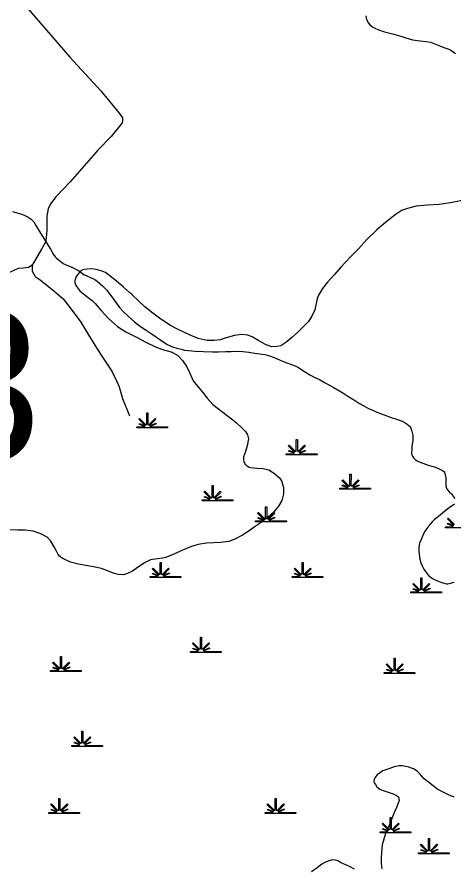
# Model space of a CAD drawing. Extents: x 2220236 to 2384410, y 720751 to 894131.
# Drawn here: x 2358846 to 2361942, y 845656 to 851685 of the extents above; entities that cross this region are included whole.
import ezdxf

# ---------------------------------------------------------------- set-up
doc = ezdxf.new("R2010")
doc.units = 0
doc.layers.add('Default', color=7, linetype='Continuous')

msp = doc.modelspace()

# ---------------------------------------------------------------- linework, layer by layer
at = {"layer": 'Default'}
for points in [[(2358874.9, 851799.7), (2359220.3, 851400.9), (2359439, 851161.7), (2359549.4, 851030.8), (2359575.9, 850994), (2359592.3, 850971.5), (2359594.3, 850951), (2359590.3, 850934.7), (2359512.6, 850838.5), (2359421.6, 850745.5), (2359221.3, 850518.5), (2359122.2, 850413.1), (2359083.4, 850362), (2359067, 850325.2), (2359056.8, 850274.1), (2359056.8, 850178), (2359052.7, 850118.6), (2359046.6, 850090), (2359020, 850040.9), (2358977.1, 849967.3), (2358953.6, 849927.4)], [(2361318.2, 851694.2), (2361320.6, 851674.6), (2361326.9, 851657.8), (2361336.8, 851640.8), (2361345.1, 851630.6), (2361365.4, 851615.1), (2361385.8, 851604.4), (2361409.6, 851593.9), (2361450.1, 851581.4), (2361507.9, 851565.1), (2361566, 851549.4), (2361602.2, 851537.8), (2361648.4, 851524.9), (2361702.5, 851517.3), (2361746.4, 851511.5), (2361776.5, 851506.2), (2361800.8, 851498.3), (2361822.9, 851488.4), (2361847.5, 851478.9), (2361877.2, 851467), (2361905.2, 851457.3), (2361921.3, 851449.7), (2361935.8, 851438.8), (2361953.4, 851426.4)], [(2362034.1, 850392.5), (2361918.2, 850369.1), (2361836.6, 850358.2), (2361754.5, 850351.6), (2361674.7, 850344.4), (2361628.8, 850334.3), (2361575, 850317.3), (2361525.2, 850284.7), (2361457.8, 850229.5), (2361396.6, 850178.7), (2361325.3, 850108.5), (2361266.2, 850043.7), (2361207, 849982.9), (2361145.6, 849918), (2361092.3, 849857.7), (2361046.8, 849806.7), (2361011.5, 849762.5), (2360982, 849713.7), (2360972.5, 849690.4), (2360957.4, 849610), (2360933.7, 849561.4), (2360908.2, 849526.9), (2360866.7, 849482.5), (2360833.3, 849450), (2360793.7, 849413.9), (2360757.8, 849385.2), (2360714.3, 849356.5), (2360690.3, 849350.6), (2360652.3, 849348.1), (2360606, 849365.2), (2360560, 849391.2), (2360511.5, 849420.4), (2360481.2, 849432.3), (2360437.4, 849435.4), (2360387.4, 849429.1), (2360327.7, 849411.9), (2360285.6, 849398.1), (2360243.8, 849393.1), (2360193.9, 849394.3), (2360129.6, 849408.1), (2360067.2, 849433.4), (2359982.8, 849474.3), (2359934.6, 849499.2), (2359865.8, 849544), (2359809.2, 849586), (2359750.9, 849632.9), (2359708.8, 849673.2), (2359661.8, 849716.2)], [(2358814.7, 850308.5), (2358855, 850294.7), (2358878.9, 850287.4), (2358905.2, 850277.7), (2358925.3, 850268), (2358945.3, 850252.4), (2358963.8, 850234.1), (2358980, 850208.5), (2359004.4, 850164.6), (2359035.2, 850117.3), (2359055.6, 850085.3), (2359082, 850039.7), (2359104.6, 850001.9), (2359116.7, 849986), (2359126.7, 849975.9), (2359147, 849960.3), (2359173.1, 849939.1), (2359187.3, 849930.8), (2359229.6, 849915.1), (2359275.8, 849891.8), (2359292, 849881.6)], [(2358953.6, 849927.4), (2358926.9, 849909.7), (2358890.2, 849904.9), (2358853.5, 849902.9), (2358822.8, 849890.6), (2358792.1, 849874.3), (2358739, 849814.9), (2358655.2, 849708.6), (2358606.2, 849651.3), (2358565.3, 849612.5)], [(2359292, 849881.6), (2359289.8, 849879.9), (2359266.1, 849847.7), (2359254.5, 849819.3), (2359256.4, 849804.6), (2359262.9, 849783.6), (2359291.3, 849745.4), (2359339.9, 849706.3), (2359379.2, 849676.1), (2359400.4, 849654.6), (2359439.1, 849608), (2359495.7, 849547.9), (2359558.3, 849493), (2359617, 849456), (2359687.4, 849418.6), (2359763.9, 849379), (2359826.2, 849348.1), (2359876.5, 849328.8), (2359938.5, 849313.3), (2359982.8, 849290.5), (2360019.5, 849252.6), (2360049.9, 849206.9), (2360070.4, 849162.8), (2360095, 849107), (2360125.7, 849069.9), (2360162, 849026), (2360194.5, 848984.7), (2360234.4, 848940.4), (2360295.7, 848893.7), (2360376.4, 848830.7), (2360400.6, 848809.3), (2360439.1, 848775.8), (2360465.4, 848749.6), (2360479.9, 848725.6), (2360486, 848696.3), (2360476.8, 848647.7), (2360465.1, 848606.2), (2360451.8, 848569.5), (2360450.1, 848547.1), (2360454.2, 848533.5), (2360462.4, 848518.1), (2360470.3, 848509.6), (2360490.6, 848496.3), (2360500.5, 848494.4), (2360546.7, 848488.7), (2360590.8, 848485.6), (2360630.8, 848477.4), (2360671, 848450.5), (2360709.4, 848418.2), (2360721.8, 848395.1), (2360734.4, 848353), (2360734.9, 848307), (2360723.4, 848260.6), (2360699.8, 848218.6), (2360666.3, 848180.2), (2360626.8, 848143.4), (2360575.2, 848103.6), (2360533.7, 848074.6), (2360491.9, 848046), (2360444.3, 848015.2), (2360388.7, 847985), (2360347, 847970.2), (2360286.9, 847962.1), (2360237.1, 847959.1), (2360189, 847956.5), (2360129, 847947.5), (2360081.3, 847933), (2360013.5, 847906.6), (2359957.8, 847879.7), (2359892.2, 847854.7), (2359840.3, 847846.1), (2359792.3, 847840.2), (2359754.5, 847819.6), (2359706.8, 847789.1), (2359665.3, 847760.1), (2359629.3, 847741.6), (2359599.4, 847733.8), (2359563.3, 847735.6), (2359533.4, 847742.6), (2359483, 847764.2), (2359443.6, 847779), (2359398.9, 847788.6), (2359336.8, 847798.5), (2359282.6, 847807.8), (2359224.3, 847822.5), (2359165.9, 847852.3), (2359147.4, 847864.6), (2359136.3, 847878), (2359125.5, 847901.5), (2359108.8, 847932), (2359084.6, 847971.1), (2359060.1, 847998.9), (2359013.8, 848024), (2358959.6, 848041.4), (2358903.4, 848050.6), (2358851.7, 848048.5), (2358767.5, 848051.6)], [(2358953.6, 849927.4), (2358953.6, 849884.5), (2358974, 849847.7), (2359010.8, 849823.1), (2359106.9, 849745.4), (2359172.3, 849688.1), (2359223.4, 849624.7), (2359299, 849522.5), (2359372.6, 849397.7), (2359442.1, 849289.3), (2359517.7, 849176.9), (2359552.4, 849103.2), (2359570.8, 849064.4), (2359593.3, 848982.6), (2359642.4, 848859.9)], [(2359661.8, 849716.2), (2359643.7, 849733.5), (2359599.8, 849772.1), (2359548.7, 849816.6), (2359471.8, 849874.2), (2359441.8, 849887.7), (2359407.6, 849895.5), (2359371.3, 849900.6), (2359339.6, 849898.3), (2359311.5, 849893.9), (2359292, 849881.6)], [(2359292, 849881.6), (2359322.8, 849859.9), (2359336.2, 849853.2), (2359396.7, 849825.2), (2359413.6, 849812.7), (2359451.1, 849779.8), (2359481.5, 849750.8), (2359499.9, 849727), (2359518.2, 849703.1), (2359534.3, 849679.1), (2359553.4, 849652.7), (2359572.9, 849627.2), (2359597.3, 849599.7), (2359633.8, 849566.7), (2359678.1, 849524.9), (2359720.5, 849493.1), (2359761, 849465.9), (2359803.1, 849438.1), (2359866, 849394.7), (2359910.2, 849365.3), (2359946.9, 849349.7), (2359978.5, 849338.6), (2360008.7, 849330.9), (2360032.6, 849325.3), (2360060.6, 849321.6), (2360109.4, 849317.7), (2360166.9, 849314.4), (2360230, 849312.7), (2360274.7, 849312.3), (2360326.8, 849314.4), (2360362.8, 849316.5), (2360402.8, 849317.5), (2360446.9, 849314.4), (2360488.8, 849310.2), (2360531, 849304.7), (2360565, 849299.5), (2360603, 849293.5), (2360635.2, 849284.4), (2360667.2, 849272.5), (2360711.7, 849253), (2360749.7, 849237.2), (2360790, 849224.1), (2360816, 849214.6), (2360839.5, 849201.5), (2360865.1, 849184.5), (2360882.7, 849173), (2360920.7, 849150), (2360950.9, 849133.8), (2360989.4, 849116.7), (2361025.6, 849096.8), (2361059.5, 849077.5), (2361086, 849063.8), (2361114, 849046.3), (2361154.4, 849022.3), (2361182.7, 849004.8), (2361212.7, 848985.3), (2361245, 848965.3), (2361273.3, 848947.8), (2361303.5, 848930), (2361337.8, 848911), (2361365.9, 848899), (2361403.9, 848883.2), (2361448.3, 848866.3), (2361498.3, 848847.7), (2361542.8, 848833.1), (2361574.8, 848821.3), (2361597.6, 848810.7), (2361611.1, 848801.4), (2361623.3, 848792.1), (2361631.2, 848784.2), (2361637.2, 848772.3), (2361643.6, 848751.9), (2361648, 848733.3), (2361649.9, 848718.6), (2361650.5, 848688.1), (2361646.9, 848656.2), (2361644.9, 848640.3), (2361643.1, 848620.6), (2361641.7, 848600.1), (2361643.6, 848584.5), (2361647.7, 848573.1), (2361656, 848562), (2361668, 848550.3), (2361686.2, 848538.6), (2361702.2, 848531.1), (2361758.6, 848509.7), (2361812.6, 848496.2), (2361846.8, 848480.5), (2361861.2, 848472.9), (2361869, 848466.7), (2361874.6, 848457.7), (2361879.4, 848444.8), (2361883.6, 848421.3), (2361884.1, 848386.9), (2361884.3, 848365.5), (2361886.4, 848354.8), (2361894.6, 848337.1)], [(2361894.6, 848337.1), (2361910.8, 848319.7), (2361927.2, 848303.9), (2361939.4, 848285.7), (2361948.1, 848273.6)], [(2361945.8, 848234.1), (2361908.2, 848207.3), (2361862.6, 848172.6), (2361832.8, 848146.8), (2361805.2, 848124.3), (2361787.5, 848107.9), (2361771.5, 848090.1), (2361750, 848061.4), (2361734.2, 848038.4), (2361720.6, 848010.9), (2361708.9, 847983.2), (2361699.2, 847956.5), (2361693.5, 847926.8), (2361693.8, 847903.2), (2361696.2, 847877), (2361700.4, 847845), (2361706.7, 847819), (2361717.1, 847797.4), (2361729.3, 847773.3), (2361740.2, 847755.7), (2361751.7, 847739.8), (2361764.1, 847725.5), (2361790.1, 847707.5), (2361808.2, 847698.4), (2361826.6, 847690.3), (2361849.2, 847682.1), (2361864.5, 847677.1), (2361889.5, 847668.9), (2361898.6, 847669.3), (2361918.5, 847673.4), (2361944.4, 847682)], [(2362098.8, 848067.2), (2361881.3, 848067.2), (2361881.3, 848074.3), (2361934, 848074.4), (2361936, 848078), (2361897.7, 848092.9), (2361900.6, 848098.1), (2361938.4, 848082.3), (2361940, 848085.2), (2361895.5, 848129.7), (2361900.7, 848134.9), (2361945.9, 848089.4)], [(2361942.7, 846158), (2361904.6, 846175.5), (2361828.3, 846212.4), (2361761.5, 846263.8), (2361731.3, 846288.8), (2361698.9, 846324.6), (2361680.5, 846342.6), (2361654.6, 846357.9), (2361642.2, 846364), (2361622.3, 846369.7), (2361602.3, 846375.5), (2361578.2, 846379.4), (2361554.2, 846379.4), (2361518.1, 846373), (2361480.3, 846358.3), (2361438.5, 846343.5), (2361422.5, 846333.7), (2361398.9, 846317.3), (2361385.1, 846302.6), (2361377.4, 846282.6), (2361375.5, 846271), (2361377.7, 846259), (2361385.7, 846246.8), (2361395.9, 846230.8), (2361416, 846213.6), (2361440.3, 846204.1), (2361476.2, 846192.4), (2361512.5, 846180.8), (2361524.5, 846174.7), (2361534.6, 846170.8), (2361548.8, 846159.3), (2361553.1, 846134.8), (2361547.3, 846114.9), (2361535.8, 846084.9), (2361521.9, 846054.8), (2361506.3, 846018.7), (2361487, 845968), (2361473.4, 845940.2), (2361456, 845900.1), (2361444.5, 845859.6), (2361434.7, 845819.8), (2361429.4, 845765.5), (2361425.9, 845729.2), (2361426.3, 845687.2), (2361430.7, 845651.3)], [(2361236.9, 845647.6), (2361202.7, 845666.6), (2361180.6, 845676.5), (2361164.5, 845684.1), (2361142.5, 845693.6), (2361120.3, 845705.9), (2361102, 845711.7), (2361081.9, 845713.5), (2361056.2, 845707.5), (2361026.2, 845694.8), (2361006.4, 845682.5), (2360972.6, 845658.1), (2360933.1, 845629.3)]]:
    msp.add_lwpolyline(points, dxfattribs=at)
for points in [[(2359695.1, 848781.2), (2359747.7, 848781.3), (2359749.7, 848784.9), (2359711.5, 848799.7), (2359714.4, 848804.9), (2359752.1, 848789.1), (2359753.7, 848792), (2359709.3, 848836.6), (2359714.4, 848841.7), (2359759.7, 848796.2), (2359766, 848798.6), (2359766, 848881.7), (2359773.3, 848881.7), (2359773.2, 848798.6), (2359779.6, 848796.2), (2359824.9, 848841.7), (2359830, 848836.6), (2359785.6, 848792), (2359787.6, 848788.4), (2359828.5, 848807), (2359830.9, 848802), (2359790, 848784.2), (2359791.6, 848781.3), (2359912.6, 848781.2), (2359912.6, 848774.1), (2359695.1, 848774.1)], [(2360754.3, 848590.9), (2360806.9, 848591), (2360808.9, 848594.6), (2360770.7, 848609.4), (2360773.6, 848614.6), (2360811.3, 848598.8), (2360812.9, 848601.7), (2360768.5, 848646.3), (2360773.6, 848651.4), (2360818.9, 848605.9), (2360825.2, 848608.3), (2360825.2, 848691.4), (2360832.5, 848691.4), (2360832.4, 848608.3), (2360838.8, 848605.9), (2360884.1, 848651.4), (2360889.2, 848646.3), (2360844.8, 848601.7), (2360846.8, 848598.1), (2360887.7, 848616.7), (2360890.1, 848611.7), (2360849.1, 848593.9), (2360850.7, 848591), (2360971.8, 848590.9), (2360971.8, 848583.8), (2360754.3, 848583.8)], [(2361134.5, 848346.2), (2361187.1, 848346.3), (2361189.1, 848349.9), (2361150.9, 848364.7), (2361153.8, 848369.9), (2361191.5, 848354.2), (2361193.1, 848357), (2361148.7, 848401.6), (2361153.8, 848406.7), (2361199.1, 848361.2), (2361205.4, 848363.6), (2361205.4, 848446.7), (2361212.7, 848446.7), (2361212.6, 848363.6), (2361219, 848361.2), (2361264.3, 848406.7), (2361269.4, 848401.6), (2361225, 848357), (2361227, 848353.4), (2361267.9, 848372), (2361270.3, 848367), (2361229.3, 848349.2), (2361231, 848346.3), (2361352, 848346.2), (2361352, 848339.1), (2361134.5, 848339.1)], [(2360156.8, 848264.6), (2360209.4, 848264.7), (2360211.4, 848268.3), (2360173.2, 848283.2), (2360176.1, 848288.4), (2360213.8, 848272.6), (2360215.4, 848275.5), (2360171, 848320), (2360176.1, 848325.2), (2360221.4, 848279.7), (2360227.7, 848282.1), (2360227.7, 848365.2), (2360235, 848365.2), (2360234.9, 848282.1), (2360241.3, 848279.7), (2360286.6, 848325.2), (2360291.7, 848320), (2360247.3, 848275.5), (2360249.3, 848271.9), (2360290.2, 848290.5), (2360292.6, 848285.5), (2360251.6, 848267.6), (2360253.3, 848264.7), (2360374.3, 848264.6), (2360374.3, 848257.5), (2360156.8, 848257.5)], [(2360537, 848115.1), (2360589.6, 848115.2), (2360591.6, 848118.8), (2360553.4, 848133.6), (2360556.3, 848138.8), (2360594, 848123.1), (2360595.6, 848126), (2360551.2, 848170.5), (2360556.3, 848175.6), (2360601.6, 848130.2), (2360607.9, 848132.5), (2360607.9, 848215.6), (2360615.2, 848215.6), (2360615.2, 848132.5), (2360621.5, 848130.2), (2360666.8, 848175.6), (2360671.9, 848170.5), (2360627.5, 848126), (2360629.5, 848122.4), (2360670.4, 848141), (2360672.8, 848135.9), (2360631.9, 848118.1), (2360633.5, 848115.2), (2360754.5, 848115.1), (2360754.5, 848108), (2360537, 848108)], [(2359790.2, 847720.9), (2359842.8, 847721), (2359844.8, 847724.6), (2359806.5, 847739.5), (2359809.4, 847744.6), (2359847.2, 847728.9), (2359848.8, 847731.8), (2359804.3, 847776.3), (2359809.5, 847781.5), (2359854.7, 847736), (2359861.1, 847738.4), (2359861.1, 847821.4), (2359868.3, 847821.4), (2359868.3, 847738.4), (2359874.6, 847736), (2359919.9, 847781.5), (2359925.1, 847776.3), (2359880.6, 847731.8), (2359882.6, 847728.2), (2359923.5, 847746.8), (2359926, 847741.7), (2359885, 847723.9), (2359886.6, 847721), (2360007.7, 847720.9), (2360007.7, 847713.8), (2359790.2, 847713.8)], [(2360795, 847720.9), (2360847.6, 847721), (2360849.6, 847724.6), (2360811.4, 847739.5), (2360814.3, 847744.6), (2360852, 847728.9), (2360853.6, 847731.8), (2360809.2, 847776.3), (2360814.3, 847781.5), (2360859.6, 847736), (2360865.9, 847738.4), (2360865.9, 847821.4), (2360873.2, 847821.4), (2360873.2, 847738.4), (2360879.5, 847736), (2360924.8, 847781.5), (2360929.9, 847776.3), (2360885.5, 847731.8), (2360887.5, 847728.2), (2360928.4, 847746.8), (2360930.8, 847741.7), (2360889.9, 847723.9), (2360891.5, 847721), (2361012.5, 847720.9), (2361012.5, 847713.8), (2360795, 847713.8)], [(2361636.9, 847612.2), (2361689.5, 847612.3), (2361691.5, 847615.9), (2361653.3, 847630.7), (2361656.2, 847635.9), (2361693.9, 847620.2), (2361695.5, 847623), (2361651.1, 847667.6), (2361656.2, 847672.7), (2361701.5, 847627.2), (2361707.8, 847629.6), (2361707.8, 847712.7), (2361715.1, 847712.7), (2361715.1, 847629.6), (2361721.4, 847627.2), (2361766.7, 847672.7), (2361771.8, 847667.6), (2361727.4, 847623), (2361729.4, 847619.4), (2361770.3, 847638), (2361772.7, 847633), (2361731.8, 847615.2), (2361733.4, 847612.3), (2361854.4, 847612.2), (2361854.4, 847605.1), (2361636.9, 847605.1)], [(2360075.3, 847190.8), (2360127.9, 847190.9), (2360129.9, 847194.5), (2360091.7, 847209.3), (2360094.6, 847214.5), (2360132.3, 847198.8), (2360133.9, 847201.7), (2360089.5, 847246.2), (2360094.6, 847251.3), (2360139.9, 847205.8), (2360146.2, 847208.2), (2360146.2, 847291.3), (2360153.5, 847291.3), (2360153.5, 847208.2), (2360159.8, 847205.8), (2360205.1, 847251.3), (2360210.2, 847246.2), (2360165.8, 847201.7), (2360167.8, 847198.1), (2360208.7, 847216.7), (2360211.1, 847211.6), (2360170.2, 847193.8), (2360171.8, 847190.9), (2360292.8, 847190.8), (2360292.8, 847183.7), (2360075.3, 847183.7)], [(2359084, 847054.9), (2359136.7, 847055), (2359138.7, 847058.6), (2359100.4, 847073.4), (2359103.3, 847078.6), (2359141.1, 847062.8), (2359142.7, 847065.7), (2359098.2, 847110.3), (2359103.4, 847115.4), (2359148.6, 847069.9), (2359155, 847072.3), (2359155, 847155.4), (2359162.2, 847155.4), (2359162.2, 847072.3), (2359168.5, 847069.9), (2359213.8, 847115.4), (2359219, 847110.3), (2359174.5, 847065.7), (2359176.5, 847062.1), (2359217.4, 847080.7), (2359219.9, 847075.7), (2359178.9, 847057.9), (2359180.5, 847055), (2359301.5, 847054.9), (2359301.5, 847047.8), (2359084, 847047.8)], [(2361446.8, 847041.3), (2361499.4, 847041.4), (2361501.4, 847045), (2361463.2, 847059.8), (2361466.1, 847065), (2361503.8, 847049.3), (2361505.4, 847052.1), (2361461, 847096.7), (2361466.1, 847101.8), (2361511.4, 847056.3), (2361517.7, 847058.7), (2361517.7, 847141.8), (2361525, 847141.8), (2361525, 847058.7), (2361531.3, 847056.3), (2361576.6, 847101.8), (2361581.7, 847096.7), (2361537.3, 847052.1), (2361539.3, 847048.5), (2361580.2, 847067.1), (2361582.6, 847062.1), (2361541.7, 847044.3), (2361543.3, 847041.4), (2361664.3, 847041.3), (2361664.3, 847034.2), (2361446.8, 847034.2)], [(2359233.4, 846524.8), (2359286, 846524.8), (2359288, 846528.4), (2359249.8, 846543.3), (2359252.7, 846548.5), (2359290.4, 846532.7), (2359292, 846535.6), (2359247.6, 846580.1), (2359252.7, 846585.3), (2359298, 846539.8), (2359304.3, 846542.2), (2359304.3, 846625.3), (2359311.6, 846625.3), (2359311.6, 846542.2), (2359317.9, 846539.8), (2359363.2, 846585.3), (2359368.3, 846580.1), (2359323.9, 846535.6), (2359325.9, 846532), (2359366.8, 846550.6), (2359369.2, 846545.6), (2359328.3, 846527.8), (2359329.9, 846524.8), (2359450.9, 846524.8), (2359450.9, 846517.7), (2359233.4, 846517.7)], [(2359070.5, 846049), (2359123.1, 846049.1), (2359125.1, 846052.7), (2359086.8, 846067.5), (2359089.7, 846072.7), (2359127.5, 846057), (2359129.1, 846059.9), (2359084.6, 846104.4), (2359089.8, 846109.5), (2359135.1, 846064), (2359141.4, 846066.4), (2359141.4, 846149.5), (2359148.6, 846149.5), (2359148.6, 846066.4), (2359154.9, 846064), (2359200.3, 846109.5), (2359205.4, 846104.4), (2359161, 846059.9), (2359163, 846056.3), (2359203.8, 846074.9), (2359206.3, 846069.8), (2359165.3, 846052), (2359166.9, 846049.1), (2359288, 846049), (2359288, 846041.9), (2359070.5, 846041.9)], [(2360604.9, 846049), (2360657.5, 846049.1), (2360659.5, 846052.7), (2360621.3, 846067.5), (2360624.2, 846072.7), (2360661.9, 846057), (2360663.5, 846059.9), (2360619.1, 846104.4), (2360624.2, 846109.5), (2360669.5, 846064), (2360675.8, 846066.4), (2360675.8, 846149.5), (2360683.1, 846149.5), (2360683, 846066.4), (2360689.4, 846064), (2360734.7, 846109.5), (2360739.8, 846104.4), (2360695.4, 846059.9), (2360697.4, 846056.3), (2360738.3, 846074.9), (2360740.7, 846069.8), (2360699.8, 846052), (2360701.4, 846049.1), (2360822.4, 846049), (2360822.4, 846041.9), (2360604.9, 846041.9)], [(2361419.6, 845913.1), (2361472.3, 845913.2), (2361474.3, 845916.8), (2361436, 845931.6), (2361438.9, 845936.8), (2361476.7, 845921), (2361478.3, 845923.9), (2361433.8, 845968.5), (2361439, 845973.6), (2361484.2, 845928.1), (2361490.6, 845930.5), (2361490.6, 846013.6), (2361497.8, 846013.6), (2361497.8, 845930.5), (2361504.1, 845928.1), (2361549.4, 845973.6), (2361554.6, 845968.5), (2361510.1, 845923.9), (2361512.1, 845920.3), (2361553, 845938.9), (2361555.5, 845933.9), (2361514.5, 845916.1), (2361516.1, 845913.2), (2361637.2, 845913.1), (2361637.2, 845906), (2361419.6, 845906)], [(2361691.2, 845763.6), (2361743.9, 845763.6), (2361745.9, 845767.2), (2361707.6, 845782.1), (2361710.5, 845787.3), (2361748.2, 845771.5), (2361749.8, 845774.4), (2361705.4, 845818.9), (2361710.5, 845824.1), (2361755.8, 845778.6), (2361762.2, 845781), (2361762.2, 845864.1), (2361769.4, 845864.1), (2361769.4, 845781), (2361775.7, 845778.6), (2361821, 845824.1), (2361826.2, 845818.9), (2361781.7, 845774.4), (2361783.7, 845770.8), (2361824.6, 845789.4), (2361827.1, 845784.4), (2361786.1, 845766.6), (2361787.7, 845763.6), (2361908.7, 845763.6), (2361908.7, 845756.5), (2361691.2, 845756.5)]]:
    msp.add_lwpolyline(points, close=True, dxfattribs=at)

# ---------------------------------------------------------------- texts
msp.add_text('L333', height=1066.27, dxfattribs=at).set_placement((2355845.6, 848541.6))

doc.saveas('drawing.dxf')
